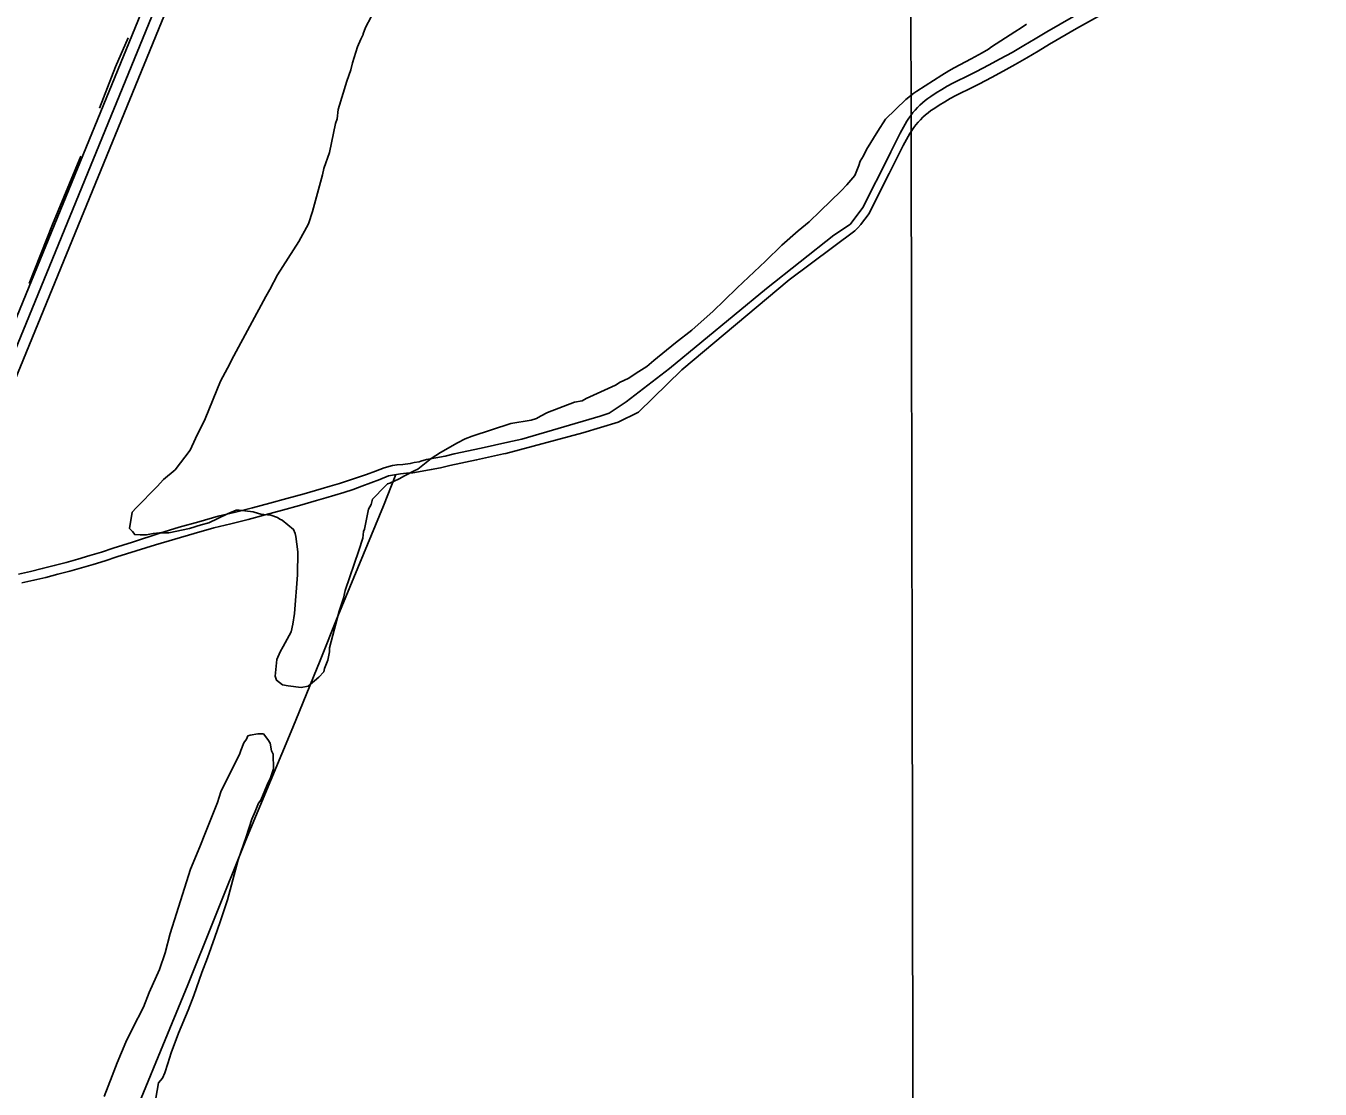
# Model space of a CAD drawing. Extents: x 3329332 to 3367211, y 631066 to 656469.
# Drawn here: x 3348025 to 3349767, y 649367 to 650799 of the extents above; entities that cross this region are included whole.
import ezdxf

# ---------------------------------------------------------------- set-up
doc = ezdxf.new("R2010")
doc.units = 0
for name, color, linetype in [('V-GRID-MAJR', 7, 'Continuous'), ('V-ROAD-CNTR', 7, 'Continuous'), ('V-SITE-VEGE', 7, 'Continuous'), ('V-TOPO-SHOR', 7, 'Continuous')]:
    doc.layers.add(name, color=color, linetype=linetype)

msp = doc.modelspace()

# ---------------------------------------------------------------- linework, layer by layer
at = {"layer": 'V-GRID-MAJR'}
msp.add_spline([(3349243.288, 636477.8690000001), (3349231.8340000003, 642535.737), (3349220.373, 648597.073), (3349208.912, 654658.432), (3349208.9050000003, 654661.8740000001)], degree=3, dxfattribs=at)
at = {"layer": 'V-ROAD-CNTR'}
for points in [[(3347836.60728928, 649939.1030950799), (3348421.9921185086, 651367.782237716), (3349001.540959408, 652788.1453969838), (3349371.7432190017, 653728.882515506), (3349753.277455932, 654665.89364148)], [(3347850.4872615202, 649933.4161064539), (3348435.8760907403, 651362.10524907), (3349015.46493156, 652782.565408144), (3349385.66919115, 653723.307526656), (3349767.1694281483, 654660.236652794)], [(3347822.72731704, 649944.7900837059), (3348408.108146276, 651373.459226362), (3348878.7382050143, 652526.8849195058)]]:
    msp.add_lwpolyline(points, dxfattribs=at)
at = {"layer": 'V-SITE-VEGE'}
for points in [[(3348360.244, 649923.081), (3348362.681, 649945.859), (3348366.995, 649956.1630000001), (3348371.256, 649963.355), (3348381.941, 649982.8910000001), (3348384.179, 649993.2270000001), (3348386.483, 650007.711), (3348390.42, 650059.507), (3348390.913, 650090.6140000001), (3348388.134, 650111.399), (3348387.163, 650115.5650000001), (3348385.173, 650120.783), (3348369.8170000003, 650133.4720000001), (3348366.722, 650134.558), (3348363.644, 650136.682), (3348354.362, 650139.942), (3348345.046, 650141.126), (3348342.974, 650141.158), (3348337.802, 650142.279), (3348330.579, 650144.468), (3348311.95, 650146.84), (3348307.801, 650146.905), (3348296.3140000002, 650141.902), (3348271.228, 650129.856), (3348260.812, 650126.911), (3348245.1750000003, 650121.973), (3348217.079, 650116.197), (3348204.637, 650116.394), (3348196.324, 650115.491), (3348186.961, 650113.566), (3348181.775, 650113.648), (3348178.665, 650113.697), (3348171.406, 650113.814), (3348168.361, 650118.01), (3348164.279, 650122.223), (3348167.738, 650143.9500000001), (3348173.02, 650150.088), (3348201.4790000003, 650178.676), (3348209.923, 650187.875), (3348225.691, 650201.108), (3348245.821, 650227.752), (3348253.326, 650243.192), (3348266.198, 650269.951), (3348286.7090000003, 650320.447), (3348296.3200000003, 650337.924), (3348304.881, 650354.384), (3348347.643, 650434.6), (3348352.978, 650443.851), (3348363.656, 650463.387), (3348392.382, 650508.564), (3348405.204, 650532.216), (3348410.654, 650548.723), (3348423.8880000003, 650598.295), (3348426.094, 650606.558), (3348433.7, 650628.218), (3348441.585, 650667.503), (3348443.758, 650673.692), (3348444.9930000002, 650686.1190000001), (3348457.008, 650724.302), (3348462.44, 650739.773), (3348464.664, 650749.072), (3348471.232, 650770.746), (3348475.543, 650781.05), (3348478.754, 650787.223), (3348478.77, 650788.259), (3348481.984, 650796.5160000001), (3348489.424, 650810.943)], [(3349371.967, 650801.008), (3349364.6240000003, 650795.939), (3349356.248, 650790.886), (3349324.811, 650770.642), (3349320.613, 650767.599), (3349312.237, 650762.546), (3349297.5870000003, 650754.481), (3349274.578, 650742.402), (3349267.25, 650738.37), (3349257.821, 650732.295), (3349224.296, 650711.051), (3349220.097, 650708.006), (3349209.597, 650699.875), (3349182.207, 650673.346), (3349171.576, 650656.921), (3349156.662, 650632.267), (3349152.384, 650624.0380000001), (3349148.12, 650616.845), (3349145.947, 650610.656), (3349140.549, 650597.258), (3349129.981, 650584.985), (3349122.59, 650576.803), (3349094.149, 650549.251), (3349079.4020000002, 650534.966), (3349064.687, 650522.754), (3349042.599, 650503.4010000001), (3349020.477, 650481.9720000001), (3348982.5700000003, 650446.274), (3348964.66, 650428.927), (3348949.915, 650414.642), (3348921.507, 650389.165), (3348899.452, 650371.886), (3348870.039, 650348.498), (3348860.575, 650340.351), (3348850.089, 650333.259), (3348835.4250000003, 650324.158), (3348824.972, 650319.138), (3348818.685, 650315.089), (3348778.987, 650297.052), (3348773.754, 650294.025), (3348763.35, 650292.117), (3348726.828, 650278.178), (3348717.413, 650273.142), (3348712.181, 650270.113), (3348704.8880000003, 650268.155), (3348677.846, 650263.4), (3348625.722, 650246.598), (3348616.322, 650242.598), (3348605.8710000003, 650237.578), (3348582.846, 650224.463), (3348570.271, 650216.365), (3348552.412, 650202.129), (3348548.232, 650200.122), (3348534.636, 650193.077), (3348527.312, 650189.047), (3348514.77, 650183.024), (3348511.643, 650182.035), (3348508.483, 650178.9770000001), (3348491.611, 650161.612), (3348489.424, 650154.387), (3348486.213, 650148.214), (3348480.599, 650121.338), (3348479.514, 650118.243), (3348478.328, 650108.929), (3348472.878, 650092.4180000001), (3348454.395, 650038.781), (3348452.154, 650028.4450000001), (3348446.69, 650010.902), (3348433.454, 649961.328), (3348433.372, 649956.142), (3348431.117, 649944.77), (3348426.79, 649933.432), (3348425.686, 649929.299), (3348419.348, 649922.139), (3348404.631, 649909.929), (3348395.269, 649908.004), (3348377.673, 649910.357), (3348370.431, 649911.51), (3348362.235, 649917.863), (3348360.244, 649923.081)], [(3348130.326, 649357.3420000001), (3348141.139, 649385.172), (3348147.6410000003, 649402.701), (3348159.4930000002, 649430.515), (3348168.085, 649449.047), (3348183.0640000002, 649477.848), (3348190.6350000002, 649497.433), (3348204.611, 649528.327), (3348212.231, 649551.023), (3348218.867, 649576.846), (3348227.589, 649603.6730000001), (3348246.1750000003, 649663.532), (3348259.096, 649693.404), (3348266.667, 649712.9890000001), (3348282.865, 649753.181), (3348287.2430000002, 649767.632), (3348295.818, 649785.126), (3348301.17, 649795.4130000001), (3348312.954, 649819.082), (3348314.058, 649823.213), (3348318.3710000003, 649833.514), (3348321.5640000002, 649838.65), (3348323.704, 649842.765), (3348326.8310000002, 649843.752), (3348337.233, 649845.661), (3348344.489, 649845.544), (3348350.598, 649838.188), (3348353.623, 649832.955), (3348355.534, 649822.551), (3348357.541, 649818.371), (3348358.264, 649798.653), (3348353.918, 649786.277), (3348349.6210000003, 649777.012), (3348340.997, 649756.405), (3348337.821, 649752.307), (3348333.491, 649740.9670000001), (3348329.178, 649730.664), (3348321.541, 649706.931), (3348310.677, 649675.988), (3348296.339, 649622.283), (3348286.529, 649592.3640000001), (3348278.941, 649571.741), (3348269.162, 649543.894), (3348261.59, 649524.307), (3348250.725, 649493.368), (3348243.1520000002, 649473.781), (3348230.217, 649442.872)], [(3348230.217, 649442.872), (3348220.454, 649416.06), (3348216.077, 649401.611), (3348211.732, 649389.233), (3348208.504, 649382.024), (3348203.22, 649375.886), (3348199.779, 649355.198), (3348193.244, 649335.596), (3348177.063, 649296.442), (3348159.815, 649255.231), (3348147.998, 649229.487), (3348135.157, 649204.803), (3348115.949, 649170.882), (3348098.879, 649141.0750000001), (3348093.529, 649130.79), (3348083.801, 649106.052), (3348078.403, 649092.654), (3348062.254, 649055.573), (3348055.703, 649034.935)]]:
    msp.add_lwpolyline(points, dxfattribs=at)
at = {"layer": 'V-TOPO-SHOR'}
for points in [[(3349155.634, 650562.356), (3349183.082, 650616.3150000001), (3349189.1210000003, 650629.037), (3349195.3880000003, 650641.649), (3349201.88, 650654.148), (3349208.596, 650666.5260000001), (3349210.943, 650670.546), (3349213.4620000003, 650674.462), (3349216.149, 650678.263), (3349218.995, 650681.9450000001), (3349222.002, 650685.501), (3349225.16, 650688.921), (3349228.461, 650692.202), (3349231.904, 650695.335), (3349235.478, 650698.319), (3349239.178, 650701.143), (3349242.998, 650703.806), (3349250.299, 650708.553), (3349257.723, 650713.103), (3349265.268, 650717.451), (3349272.927, 650721.594), (3349280.6950000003, 650725.531), (3349288.566, 650729.256), (3349304.708, 650737.397), (3349320.738, 650745.761), (3349336.649, 650754.344), (3349352.441, 650763.1460000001), (3349368.11, 650772.166), (3349383.6520000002, 650781.4), (3349399.066, 650790.85), (3349435.278, 650811.59)], [(3349159.634, 650545.8740000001), (3349187.0810000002, 650599.831), (3349193.1210000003, 650612.553), (3349199.3880000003, 650625.164), (3349205.88, 650637.6630000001), (3349212.595, 650650.041), (3349214.9420000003, 650654.062), (3349217.461, 650657.9770000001), (3349220.148, 650661.779), (3349222.995, 650665.461), (3349226.002, 650669.0160000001), (3349229.16, 650672.436), (3349232.463, 650675.7170000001), (3349235.904, 650678.853), (3349239.477, 650681.835), (3349243.178, 650684.661), (3349246.998, 650687.321), (3349254.299, 650692.068), (3349261.723, 650696.6190000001), (3349269.268, 650700.9670000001), (3349276.927, 650705.11), (3349284.6950000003, 650709.046), (3349292.566, 650712.772), (3349308.71, 650720.912), (3349324.738, 650729.277), (3349340.649, 650737.86), (3349356.441, 650746.662), (3349372.11, 650755.681), (3349387.6520000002, 650764.9180000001), (3349403.065, 650774.365), (3349439.278, 650795.105), (3349475.589, 650815.669)], [(3348123.965, 650687.911), (3348145.382, 650743.547), (3348162.258, 650782.854)], [(3348028.972, 650451.985), (3348060.808, 650531.589), (3348098.58, 650623.166)], [(3349135.0870000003, 650531.915), (3349135.593, 650532.503), (3349152.171, 650554.7170000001), (3349155.634, 650562.356)], [(3349140.85, 650523.022), (3349144.649, 650526.975), (3349148.663, 650531.483), (3349152.501, 650536.14), (3349156.161, 650540.938), (3349159.634, 650545.8740000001)], [(3348692.5840000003, 650242.557), (3348797.791, 650273.148), (3348809.9990000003, 650277.553), (3348832.9760000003, 650292.459), (3348891.264, 650337.308), (3349021.742, 650445.063), (3349112.272, 650516.858), (3349135.0870000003, 650531.915)], [(3348671.018, 650223.253), (3348774.669, 650250.8250000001), (3348821.947, 650265.427), (3348849.458, 650278.757), (3348907.9, 650335.757), (3349052.218, 650457.013), (3349140.85, 650523.022)], [(3348168.173, 650103.778), (3348205.0840000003, 650115.872), (3348231.202, 650123.691), (3348257.394, 650131.263), (3348283.6550000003, 650138.586), (3348306.878, 650144.23), (3348330.045, 650150.0920000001), (3348353.154, 650156.1680000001), (3348376.208, 650162.464), (3348399.201, 650168.9720000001), (3348422.133, 650175.698), (3348434.4930000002, 650179.085), (3348446.791, 650182.692), (3348459.023, 650186.511), (3348471.1890000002, 650190.546), (3348483.2800000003, 650194.794), (3348495.294, 650199.252), (3348507.2290000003, 650203.924), (3348518.221, 650206.735), (3348524.475, 650207.905), (3348532.119, 650208.0380000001), (3348542.312, 650209.572), (3348547.542, 650210.9400000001), (3348554.045, 650212.06), (3348556.551, 650212.861), (3348564.117, 650214.854), (3348576.6240000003, 650217.09), (3348589.071, 650219.636), (3348601.454, 650222.483), (3348637.5640000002, 650230.206), (3348673.615, 650238.201), (3348692.5840000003, 650242.557)], [(3348173.018, 650092.0700000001), (3348199.063, 650100.137), (3348225.181, 650107.956), (3348251.373, 650115.53), (3348277.634, 650122.853), (3348300.856, 650128.496), (3348324.023, 650134.355), (3348347.133, 650140.433), (3348370.187, 650146.729), (3348393.18, 650153.24), (3348416.112, 650159.965), (3348428.471, 650163.353), (3348440.77, 650166.955), (3348453.002, 650170.777), (3348465.167, 650174.811), (3348477.259, 650179.059), (3348489.272, 650183.519), (3348501.208, 650188.191), (3348513.058, 650193.069), (3348521.131, 650194.4450000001), (3348529.239, 650195.59), (3348537.378, 650196.506), (3348545.537, 650197.1900000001), (3348558.095, 650199.121), (3348570.603, 650201.357), (3348583.0500000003, 650203.9010000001), (3348595.433, 650206.75), (3348631.543, 650214.473), (3348667.594, 650222.466), (3348671.018, 650223.253)], [(3348137.219, 649251.618), (3348206.184, 649418.2170000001), (3348242.681, 649507.86), (3348277.208, 649594.027), (3348322.682, 649706.802), (3348384.007, 649854.074), (3348421.1520000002, 649944.346), (3348444.741, 650004.225), (3348506.4, 650152.449), (3348522.747, 650194.6730000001)], [(3348014.691, 650060.48), (3348030.811, 650064.1680000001), (3348046.884, 650068.051), (3348062.9050000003, 650072.135), (3348078.878, 650076.411), (3348094.7970000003, 650080.884), (3348110.659, 650085.551), (3348126.463, 650090.411), (3348142.2060000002, 650095.466), (3348168.173, 650103.778)], [(3348019.537, 650048.7710000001), (3348035.657, 650052.46), (3348051.73, 650056.343), (3348067.751, 650060.424), (3348083.723, 650064.703), (3348099.642, 650069.1730000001), (3348115.504, 650073.843), (3348131.309, 650078.703), (3348147.054, 650083.757), (3348173.018, 650092.0700000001)]]:
    msp.add_lwpolyline(points, dxfattribs=at)

doc.saveas('drawing.dxf')
